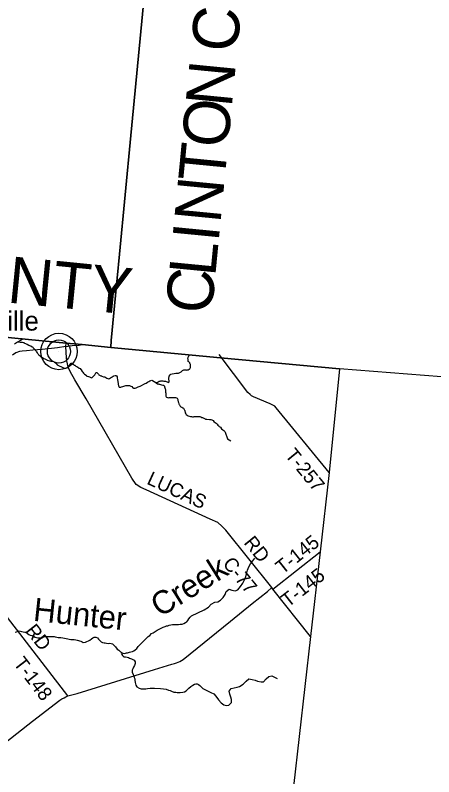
# Model space of a CAD drawing. Extents: x 1310247 to 1664935, y 235267 to 584339.
# Drawn here: x 1539595 to 1548621, y 451382 to 467805 of the extents above; entities that cross this region are included whole.
import ezdxf

# ---------------------------------------------------------------- set-up
doc = ezdxf.new("R2010")
doc.units = 0
for name, color, linetype in [('GM_X_Adjacent_County', 7, 'Continuous'), ('GM_X_Adjacent_County_Text', 7, 'Continuous'), ('GM_X_County', 7, 'Continuous'), ('GM_X_County_Road', 7, 'Continuous'), ('GM_X_County_Road_Text', 7, 'Continuous'), ('GM_X_Major_River', 7, 'Continuous'), ('GM_X_Minor_River', 7, 'Continuous'), ('GM_X_Minor_River_Text', 7, 'Continuous'), ('GM_X_Township', 7, 'Continuous'), ('GM_X_Township_Road', 7, 'Continuous'), ('GM_X_Township_Road_Text', 7, 'Continuous'), ('GM_X_Unincorporated', 7, 'Continuous'), ('GM_X_Unincorporated_Location', 7, 'Continuous'), ('GM_X_Unincorporated_Text', 7, 'Continuous')]:
    doc.layers.add(name, color=color, linetype=linetype)

msp = doc.modelspace()

# ---------------------------------------------------------------- linework, layer by layer
at = {"layer": 'GM_X_Adjacent_County'}
for points in [[(1542849, 473143), (1542090, 465215), (1541846, 462655), (1541796, 462135), (1541666, 460788), (1541653, 460642), (1541041, 460701), (1540690, 460735), (1539583, 460843), (1534847, 461340), (1529119, 461882), (1524835, 462277), (1522527, 462501), (1521474, 462603), (1517626, 462974), (1516331, 463120), (1511534, 463579), (1508494, 463882), (1507395, 463992)], [(1549518, 459950), (1546591, 460177), (1544018, 460420), (1541653, 460642), (1541666, 460788), (1541796, 462135), (1541846, 462655), (1542090, 465215), (1542849, 473143)], [(1549518, 459950), (1546591, 460177), (1546362, 457943), (1546170, 456232), (1545962, 454406), (1545594, 451170), (1544985, 445811), (1544696, 443260), (1544099, 437990), (1544031, 437305), (1543312, 431173), (1542121, 420986), (1542043, 420309), (1541904, 419113), (1541888, 418982), (1541631, 416769), (1541060, 411851), (1540946, 411161), (1540842, 410533), (1540486, 406917), (1539880, 401684)]]:
    msp.add_lwpolyline(points, dxfattribs=at)
at = {"layer": 'GM_X_County'}
msp.add_lwpolyline([(1524835, 462277), (1529119, 461882), (1534847, 461340), (1539583, 460843), (1540690, 460735), (1541041, 460701), (1541653, 460642), (1544018, 460420), (1546591, 460177), (1546362, 457943), (1546170, 456232), (1545962, 454406), (1545594, 451170), (1544985, 445811), (1544696, 443260), (1544099, 437990), (1544031, 437305), (1543312, 431173), (1542121, 420986)], dxfattribs=at)
at = {"layer": 'GM_X_County_Road'}
for points in [[(1540687, 460659), (1540820, 460681), (1540971, 460691), (1541041, 460701)], [(1540687, 460659), (1540503, 460633), (1540179, 460598), (1539976, 460581), (1539841, 460570), (1539745, 460563), (1539687, 460550), (1539610, 460524), (1539537, 460476)], [(1545962, 454406), (1545151, 455427), (1545131, 455466), (1544133, 456697), (1544047, 456790), (1543963, 456867), (1543797, 456934), (1542422, 457570), (1542305, 457620), (1542201, 457686), (1542106, 457823), (1541123, 459530), (1540882, 459941), (1540783, 460122), (1540744, 460199), (1540732, 460243), (1540721, 460285), (1540706, 460349), (1540702, 460415), (1540687, 460659)]]:
    msp.add_lwpolyline(points, dxfattribs=at)
at = {"layer": 'GM_X_Major_River'}
msp.add_lwpolyline([(1539764, 460827), (1539707, 460794), (1539642, 460755), (1539576, 460708)], dxfattribs=at)
at = {"layer": 'GM_X_Minor_River'}
for points in [[(1539659, 460765), (1539704, 460752), (1539732, 460754), (1539745, 460751), (1539763, 460749), (1539779, 460745), (1539793, 460736), (1539814, 460726), (1539832, 460718), (1539852, 460709), (1539888, 460692), (1539906, 460686), (1539934, 460673), (1539962, 460651), (1539974, 460645), (1539984, 460632), (1540004, 460612), (1540023, 460595), (1540035, 460577), (1540049, 460563), (1540057, 460548), (1540070, 460528), (1540082, 460510), (1540088, 460496), (1540098, 460483), (1540112, 460475), (1540129, 460457), (1540157, 460434), (1540181, 460426), (1540211, 460403), (1540233, 460394), (1540247, 460386), (1540263, 460380), (1540275, 460373), (1540287, 460369), (1540331, 460352), (1540353, 460350), (1540365, 460348), (1540387, 460343), (1540419, 460338), (1540431, 460330), (1540445, 460322), (1540461, 460308), (1540478, 460293), (1540502, 460269), (1540514, 460260), (1540540, 460246), (1540556, 460239), (1540576, 460229), (1540590, 460223), (1540608, 460214), (1540622, 460206), (1540634, 460200), (1540648, 460195), (1540670, 460195), (1540686, 460197), (1540714, 460204), (1540728, 460210), (1540751, 460226), (1540753, 460238), (1540774, 460265), (1540792, 460291), (1540801, 460303), (1540821, 460299), (1540845, 460278), (1540864, 460260), (1540878, 460255), (1540900, 460239), (1540918, 460232), (1540938, 460222), (1540974, 460195), (1540996, 460187), (1541007, 460168), (1541017, 460156), (1541037, 460122), (1541055, 460107), (1541064, 460089), (1541076, 460079), (1541092, 460064), (1541122, 460044), (1541128, 460029), (1541200, 460004), (1541223, 459991), (1541237, 459987), (1541252, 459989), (1541278, 460016), (1541291, 460030), (1541309, 460052), (1541332, 460090), (1541344, 460098), (1541356, 460097), (1541368, 460085), (1541388, 460061), (1541400, 460052), (1541414, 460042), (1541426, 460036), (1541440, 460031), (1541452, 460027), (1541466, 460023), (1541502, 460008), (1541524, 460006)], [(1542633, 459880), (1542645, 459883), (1542667, 459895), (1542679, 459901), (1542702, 459911), (1542718, 459914), (1542736, 459918), (1542748, 459920), (1542766, 459921), (1542780, 459919), (1542800, 459917), (1542812, 459914), (1542825, 459914), (1542839, 459912), (1542850, 459904), (1542870, 459897), (1542886, 459891), (1542898, 459887), (1542913, 459900), (1542917, 459912), (1542915, 459926), (1542908, 459943), (1542908, 459955), (1542904, 459977), (1542905, 459991), (1542911, 460007), (1542913, 460019), (1542934, 460051), (1542950, 460062), (1542977, 460070), (1543021, 460077), (1543059, 460084), (1543088, 460084), (1543104, 460086), (1543116, 460087), (1543144, 460099), (1543162, 460105), (1543175, 460114), (1543187, 460126), (1543205, 460140), (1543220, 460148), (1543234, 460157), (1543264, 460157), (1543278, 460155), (1543296, 460154), (1543310, 460156), (1543323, 460160), (1543345, 460175), (1543357, 460183), (1543370, 460195), (1543372, 460207), (1543374, 460225), (1543375, 460243), (1543377, 460259), (1543373, 460273), (1543367, 460286), (1543362, 460298), (1543358, 460310), (1543346, 460322), (1543338, 460334), (1543326, 460339), (1543322, 460351), (1543321, 460367), (1543321, 460379), (1543320, 460415), (1543322, 460429), (1543328, 460441), (1543339, 460463), (1543352, 460483)], [(1541524, 460006), (1541536, 459999), (1541552, 459993), (1541570, 459979), (1541594, 459972), (1541612, 459966), (1541626, 459968), (1541648, 459983), (1541662, 459991), (1541675, 459999), (1541687, 460005), (1541707, 460018), (1541723, 460026), (1541750, 460033), (1541764, 460039), (1541780, 460031), (1541792, 460009), (1541791, 459980), (1541800, 459946), (1541798, 459934), (1541806, 459920), (1541808, 459908), (1541811, 459890), (1541815, 459875), (1541817, 459859), (1541818, 459841), (1541820, 459825), (1541822, 459813), (1541826, 459797), (1541837, 459783), (1541852, 459782), (1541872, 459786), (1541884, 459788), (1541914, 459799), (1541961, 459814), (1541983, 459820), (1542025, 459821), (1542050, 459821), (1542062, 459818), (1542090, 459806), (1542107, 459795), (1542129, 459771), (1542145, 459765), (1542159, 459762), (1542181, 459762), (1542200, 459768), (1542230, 459781), (1542248, 459789), (1542287, 459808), (1542319, 459819), (1542368, 459849), (1542399, 459864), (1542419, 459872), (1542448, 459893), (1542474, 459903), (1542500, 459918), (1542517, 459926), (1542543, 459932), (1542557, 459931), (1542589, 459909), (1542609, 459898), (1542637, 459878), (1542662, 459859), (1542676, 459855), (1542690, 459848), (1542706, 459846), (1542750, 459833), (1542777, 459829), (1542789, 459826), (1542801, 459822), (1542812, 459804), (1542814, 459790), (1542829, 459751), (1542835, 459731), (1542837, 459711), (1542836, 459689), (1542838, 459677), (1542842, 459657), (1542843, 459634), (1542845, 459606), (1542846, 459590), (1542850, 459578), (1542858, 459566), (1542876, 459558), (1542890, 459557), (1542914, 459559), (1542946, 459558), (1542975, 459560), (1542993, 459559), (1543007, 459559), (1543051, 459558), (1543075, 459554), (1543089, 459545), (1543101, 459521), (1543104, 459507), (1543110, 459469), (1543116, 459454), (1543125, 459426), (1543127, 459412), (1543139, 459400), (1543144, 459388)], [(1543144, 459388), (1543152, 459373), (1543164, 459361), (1543188, 459350), (1543212, 459338), (1543226, 459332), (1543232, 459320), (1543235, 459305), (1543243, 459291), (1543249, 459279), (1543251, 459265), (1543256, 459249), (1543262, 459228), (1543272, 459210), (1543278, 459194), (1543325, 459169), (1543371, 459154), (1543383, 459152), (1543397, 459150), (1543418, 459147), (1543438, 459147), (1543452, 459148), (1543496, 459152), (1543510, 459153), (1543548, 459153), (1543565, 459150), (1543577, 459148), (1543599, 459142), (1543617, 459133), (1543631, 459129), (1543649, 459121), (1543660, 459114), (1543674, 459108), (1543688, 459100), (1543700, 459095), (1543712, 459093), (1543726, 459091), (1543785, 459090), (1543799, 459088), (1543815, 459087), (1543833, 459083), (1543847, 459075), (1543863, 459062), (1543881, 459044), (1543916, 459017), (1543930, 459007), (1543952, 458988), (1543966, 458968), (1543989, 458949), (1543995, 458937), (1544021, 458920), (1544043, 458888), (1544072, 458867), (1544092, 458851), (1544104, 458840), (1544118, 458826), (1544124, 458814)], [(1544124, 458814), (1544175, 458673), (1544244, 458630)], [(1543672, 454980), (1543765, 455043), (1543822, 455104), (1543897, 455151), (1543964, 455158), (1544018, 455189), (1544082, 455246), (1544121, 455311), (1544142, 455377), (1544209, 455426), (1544263, 455409), (1544337, 455393), (1544397, 455412), (1544455, 455486), (1544506, 455559), (1544532, 455618), (1544559, 455676), (1544580, 455752), (1544606, 455839), (1544631, 455913), (1544666, 455977), (1544716, 456040), (1544763, 456093)], [(1541604, 454258), (1541634, 454262), (1541662, 454257), (1541696, 454252), (1541758, 454181), (1541795, 454136), (1541832, 454109), (1541864, 454078), (1541917, 454047), (1541953, 454042), (1541991, 454053), (1542017, 454058), (1542057, 454070), (1542089, 454075), (1542123, 454080), (1542156, 454095), (1542182, 454119), (1542215, 454148), (1542248, 454189), (1542287, 454234), (1542315, 454260), (1542346, 454295), (1542383, 454326), (1542405, 454352), (1542440, 454383), (1542464, 454410), (1542495, 454430), (1542530, 454469), (1542566, 454484), (1542611, 454515), (1542653, 454540), (1542683, 454556), (1542754, 454596), (1542787, 454611), (1542825, 454622), (1542857, 454634), (1542885, 454639), (1542917, 454648), (1542947, 454662), (1542986, 454669), (1543011, 454668), (1543045, 454665), (1543087, 454666), (1543117, 454666), (1543155, 454671), (1543195, 454676), (1543234, 454689), (1543264, 454706), (1543296, 454724), (1543317, 454755), (1543342, 454791), (1543367, 454822), (1543395, 454851), (1543672, 454980)], [(1539593, 454499), (1539623, 454508), (1539655, 454521), (1539681, 454527), (1539731, 454518), (1539763, 454509), (1539800, 454500), (1539826, 454497), (1539862, 454473), (1539887, 454452), (1539917, 454437), (1539954, 454426), (1539986, 454414), (1540022, 454395), (1540051, 454386), (1540083, 454381), (1540137, 454380), (1540169, 454379), (1540207, 454397), (1540240, 454408), (1540329, 454406), (1540387, 454406), (1540431, 454405), (1540459, 454399), (1540495, 454396), (1540521, 454389), (1540551, 454383), (1540580, 454382), (1540620, 454379), (1540656, 454370), (1540694, 454361), (1540730, 454358), (1540759, 454350), (1540797, 454345), (1540831, 454340), (1540869, 454341), (1540903, 454338), (1540933, 454330), (1541008, 454304), (1541036, 454289), (1541063, 454281), (1541109, 454282), (1541140, 454297), (1541176, 454310), (1541206, 454325), (1541237, 454359), (1541267, 454378), (1541296, 454391), (1541332, 454393), (1541367, 454380), (1541391, 454351), (1541416, 454321), (1541445, 454294), (1541475, 454279), (1541511, 454270), (1541536, 454270), (1541566, 454263), (1541604, 454258)], [(1541880, 454049), (1541894, 454022), (1541905, 453998), (1541935, 453971), (1541973, 453965), (1542009, 453962), (1542037, 453956), (1542062, 453941), (1542102, 453922), (1542134, 453912), (1542158, 453897), (1542183, 453861), (1542180, 453823), (1542166, 453779), (1542147, 453749), (1542130, 453707), (1542118, 453684), (1542119, 453641), (1542138, 453585), (1542154, 453557), (1542163, 453524), (1542171, 453494), (1542176, 453468), (1542182, 453418), (1542187, 453386), (1542195, 453359), (1542216, 453321), (1542266, 453292), (1542311, 453275), (1542341, 453275), (1542385, 453276), (1542414, 453281), (1542448, 453285), (1542504, 453290), (1542560, 453293), (1542598, 453292), (1542730, 453282), (1542792, 453277), (1542848, 453268), (1542900, 453253), (1542933, 453244), (1542965, 453226), (1543013, 453209), (1543059, 453204), (1543087, 453200), (1543121, 453199), (1543155, 453200), (1543207, 453207), (1543247, 453217), (1543282, 453234), (1543306, 453260), (1543341, 453295), (1543381, 453331), (1543422, 453360), (1543462, 453378), (1543492, 453383), (1543520, 453383), (1543544, 453374), (1543574, 453347), (1543640, 453287)], [(1543640, 453287), (1543739, 453237), (1543812, 453201), (1543876, 453170), (1543919, 453117), (1543976, 453044), (1544033, 452977), (1544090, 452932), (1544150, 452919), (1544202, 452926), (1544256, 452987), (1544259, 453045), (1544244, 453098), (1544223, 453164), (1544210, 453228), (1544249, 453288), (1544315, 453301), (1544384, 453311), (1544434, 453331), (1544509, 453381), (1544573, 453446), (1544630, 453495), (1544702, 453478), (1544766, 453463), (1544820, 453446), (1544895, 453427), (1544950, 453426), (1545009, 453491), (1545062, 453542), (1545128, 453557), (1545241, 453504)]]:
    msp.add_lwpolyline(points, dxfattribs=at)
at = {"layer": 'GM_X_Township'}
msp.add_lwpolyline([(1524835, 462277), (1529119, 461882), (1534847, 461340), (1539583, 460843), (1540690, 460735), (1541041, 460701), (1541653, 460642), (1544018, 460420), (1546591, 460177), (1546362, 457943), (1546170, 456232), (1545962, 454406), (1545594, 451170), (1544985, 445811), (1544696, 443260), (1544099, 437990), (1544031, 437305), (1538779, 435612), (1537548, 435215), (1534701, 434280), (1531456, 433256), (1530255, 432867), (1526393, 431615)], dxfattribs=at)
at = {"layer": 'GM_X_Township_Road'}
for points in [[(1540687, 460659), (1540690, 460735)], [(1546362, 457943), (1545224, 459335), (1545193, 459372), (1545163, 459389), (1545094, 459424), (1544730, 459574), (1544692, 459599), (1544659, 459624), (1544614, 459669), (1543994, 460490)], [(1540731, 453124), (1538458, 456071), (1537790, 456885), (1537739, 456949), (1537676, 457021), (1537643, 457059)], [(1545151, 455427), (1546170, 456232)], [(1544234, 454736), (1544704, 455118), (1545036, 455375), (1545131, 455466)], [(1537999, 451036), (1539967, 452584), (1540556, 453031), (1540602, 453062), (1540649, 453087), (1540685, 453106), (1540731, 453124), (1540927, 453176), (1542596, 453695), (1542878, 453784), (1542973, 453811), (1543026, 453827), (1543074, 453842), (1543142, 453869), (1543218, 453910), (1544234, 454736)]]:
    msp.add_lwpolyline(points, dxfattribs=at)
at = {"layer": 'GM_X_Unincorporated'}
for radius in [393, 249]:
    msp.add_circle((1540537, 460554), radius, dxfattribs=at)
at = {"layer": 'GM_X_Unincorporated_Location'}
msp.add_line((1540537, 460554), (1540537, 460554), dxfattribs=at)

# ---------------------------------------------------------------- texts
at = {"layer": 'GM_X_Adjacent_County_Text'}
for s, rotation, p in [('C', 84.4293, (1544377, 466983)), ('N', 84.4293, (1544262, 465801)), ('O', 84.4295, (1544176, 464922)), ('T', 84.4311, (1544104, 464179)), ('N', 84.4368, (1544018, 463301)), ('WARREN COUNTY', 354.3267, (1530163, 462530)), ('I', 84.4473, (1543979, 462895)), ('L', 84.4577, (1543907, 462152)), ('C', 84.5009, (1543829, 461341))]:
    msp.add_text(s, height=1000, rotation=rotation, dxfattribs=at).set_placement(p)
at = {"layer": 'GM_X_County_Road_Text'}
for s, rotation, p in [('LUCAS', 335.3129, (1542413, 457706)), ('RD', 309.0451, (1544510, 456423)), ('C-77', 309.1435, (1544054, 455971))]:
    msp.add_text(s, height=300, rotation=rotation, dxfattribs=at).set_placement(p)
at = {"layer": 'GM_X_Minor_River_Text'}
for s, rotation, p in [('Creek', 32.0008, (1542717, 454810)), ('Hunter', 353.9981, (1539969, 454747))]:
    msp.add_text(s, height=500, rotation=rotation, dxfattribs=at).set_placement(p)
at = {"layer": 'GM_X_Township_Road_Text'}
for s, rotation, p in [('T-257', 309.231, (1545397, 458312)), ('T-145', 38.3096, (1545359, 455736)), ('T-145', 38.0479, (1545479, 455024)), ('RD', 307.9607, (1539799, 454529)), ('T-148', 307.4319, (1539543, 453824))]:
    msp.add_text(s, height=300, rotation=rotation, dxfattribs=at).set_placement(p)
at = {"layer": 'GM_X_Unincorporated_Text'}
msp.add_text('Woodville', height=417, rotation=0, dxfattribs=at).set_placement((1537687, 461004))

doc.saveas('drawing.dxf')
